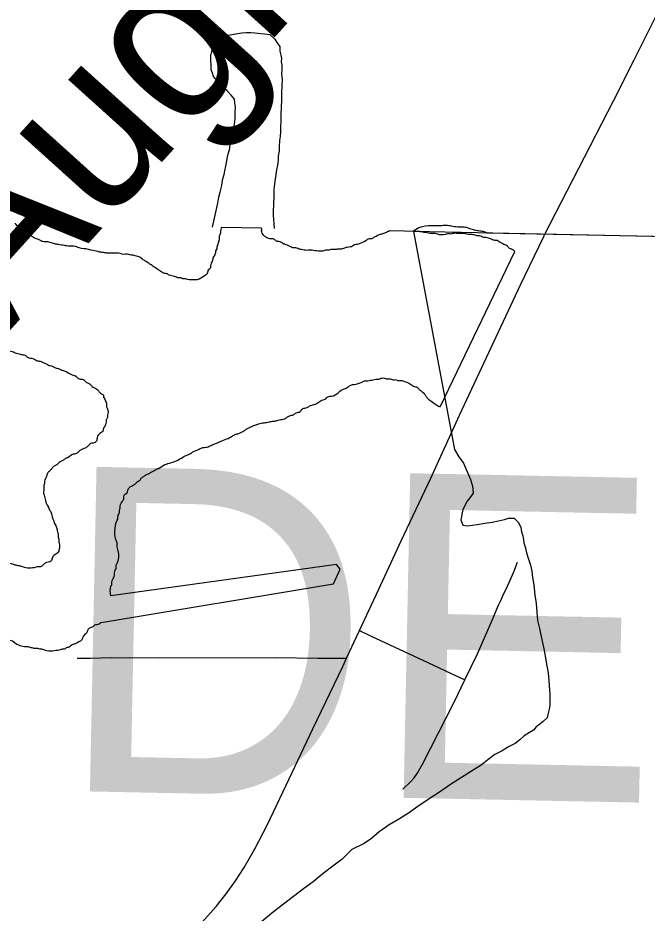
# Model space of a CAD drawing. Extents: x 2.4 to 73.1, y 4.5 to 25.6.
# Drawn here: x 46.8693 to 47.0527, y 20.0954 to 20.3565 of the extents above; entities that cross this region are included whole.
import ezdxf

# ---------------------------------------------------------------- set-up
doc = ezdxf.new("R2010")
doc.units = 0
for name, color, linetype in [('GM_X_County_Text', 7, 'Continuous'), ('GM_X_Major_River', 7, 'Continuous'), ('GM_X_Major_River_Text', 7, 'Continuous'), ('GM_X_Minor_Lake', 7, 'Continuous'), ('GM_X_Minor_River', 7, 'Continuous'), ('GM_X_State_Route', 7, 'Continuous'), ('GM_X_Township_Road', 7, 'Continuous')]:
    doc.layers.add(name, color=color, linetype=linetype)

msp = doc.modelspace()

# ---------------------------------------------------------------- linework, layer by layer
at = {"layer": 'GM_X_Major_River'}
for p, q in [((46.94029, 20.29519), (46.9286, 20.29542)), ((46.98634, 20.29425), (46.97766, 20.29443)), ((47.16629, 20.29043), (46.98465, 20.29429)), ((46.9925, 20.24326), (47.01419, 20.28837)), ((46.96218, 20.19712), (46.89637, 20.18799)), ((46.96329, 20.19576), (46.96218, 20.19712)), ((46.96127, 20.19144), (46.96329, 20.19576)), ((46.89354, 20.18021), (46.96127, 20.19144))]:
    msp.add_line(p, q, dxfattribs=at)
for points in [[(46.92604, 20.29549), (46.92763, 20.30253), (46.92788, 20.30424), (46.92831, 20.30575), (46.92875, 20.30763), (46.92899, 20.30934), (46.92942, 20.31085), (46.92965, 20.31198), (46.92988, 20.3133), (46.9301, 20.31425), (46.93033, 20.31557), (46.93057, 20.31689), (46.93098, 20.31802), (46.93122, 20.31953), (46.93164, 20.32066), (46.93167, 20.32161), (46.9319, 20.32294), (46.93235, 20.32502), (46.93258, 20.32615), (46.93261, 20.32729), (46.93264, 20.32824), (46.93267, 20.32919), (46.93272, 20.33052), (46.93256, 20.33167), (46.93241, 20.33281), (46.93149, 20.33398), (46.93021, 20.33536), (46.92909, 20.33616), (46.92798, 20.33714), (46.92744, 20.33811), (46.92634, 20.33948), (46.92599, 20.34044), (46.92564, 20.34141), (46.92568, 20.34274), (46.92554, 20.34426), (46.92558, 20.34559), (46.92581, 20.34673), (46.92604, 20.34786), (46.92762, 20.34971), (46.92899, 20.35081), (46.93072, 20.35151), (46.93168, 20.35167), (46.9334, 20.35199), (46.93455, 20.35214), (46.93589, 20.35229), (46.93722, 20.35225), (46.93836, 20.35221), (46.94007, 20.35196), (46.94121, 20.35192), (46.94273, 20.35168), (46.9442, 20.3503), (46.94474, 20.34933), (46.94566, 20.34816), (46.94562, 20.34683), (46.94596, 20.34568), (46.94612, 20.34472), (46.94609, 20.34377), (46.94625, 20.34281), (46.94621, 20.34167), (46.94616, 20.34015), (46.94631, 20.33863), (46.94624, 20.33673), (46.94618, 20.33483), (46.94611, 20.33255), (46.94604, 20.33046), (46.94598, 20.32837), (46.94593, 20.32704), (46.9459, 20.32609), (46.94587, 20.32495), (46.94582, 20.32343), (46.94577, 20.32191), (46.94554, 20.32077), (46.94549, 20.31906), (46.94545, 20.31773), (46.94521, 20.31622), (46.94517, 20.31508), (46.94493, 20.31356), (46.9447, 20.31224), (46.94444, 20.31016), (46.94421, 20.30883), (46.94397, 20.30732), (46.94394, 20.30637), (46.94389, 20.30485), (46.94386, 20.3039), (46.94382, 20.30276), (46.94379, 20.30181), (46.94375, 20.30048), (46.9437, 20.29896), (46.94398, 20.29511)], [(46.98465, 20.29429), (46.99653, 20.23064), (46.99786, 20.22855), (46.99918, 20.22664), (47.00127, 20.22188), (47.00183, 20.21998), (47.00202, 20.21789), (47.00107, 20.21656)], [(47.00107, 20.21656), (47.00031, 20.21561), (46.99897, 20.21315), (46.99839, 20.21011), (46.99896, 20.20859), (47.00029, 20.20839), (47.00314, 20.20876), (47.00543, 20.20913), (47.00752, 20.20951), (47.00942, 20.20988), (47.01113, 20.21026), (47.01228, 20.21064), (47.01399, 20.21063), (47.01512, 20.20949), (47.01588, 20.20796), (47.01607, 20.20663), (47.01645, 20.20549), (47.01664, 20.20435), (47.01683, 20.2034), (47.0172, 20.20226), (47.01758, 20.20054), (47.01815, 20.19864), (47.01871, 20.19693), (47.01909, 20.19522), (47.01928, 20.19332), (47.01966, 20.19122), (47.02003, 20.18818), (47.02041, 20.18571), (47.02059, 20.18324), (47.02078, 20.18077), (47.02134, 20.17848), (47.02191, 20.17563), (47.02247, 20.17297), (47.02304, 20.1705), (47.02341, 20.16802), (47.02379, 20.16612), (47.02398, 20.16441), (47.02435, 20.15928), (47.02435, 20.15795), (47.02435, 20.157), (47.02434, 20.15605), (47.02415, 20.15491), (47.02377, 20.15339), (47.02358, 20.15244), (47.02243, 20.1513), (47.02148, 20.15054), (47.02034, 20.14978), (47.01958, 20.14884), (47.01843, 20.14808), (47.01691, 20.14713), (47.01558, 20.146), (47.01424, 20.14486), (47.01234, 20.14392), (47.01044, 20.14278), (47.00835, 20.14165), (47.00625, 20.14013), (47.00435, 20.13862), (47.00206, 20.1371), (46.99864, 20.13502), (46.9954, 20.13294), (46.99216, 20.13067), (46.98893, 20.12859), (46.98588, 20.12651), (46.98321, 20.12462), (46.98055, 20.12291), (46.9775, 20.12121), (46.97465, 20.11913), (46.97236, 20.11724), (46.97027, 20.11572), (46.96665, 20.11402), (46.9638, 20.11118), (46.96113, 20.1091), (46.95828, 20.10701), (46.95542, 20.10455), (46.95256, 20.10247), (46.9438, 20.09584), (46.94038, 20.093)]]:
    msp.add_lwpolyline(points, dxfattribs=at)
for points in [[(46.86931, 20.29586), (46.86875, 20.29626), (46.86857, 20.29663)], [(46.9286, 20.29542), (46.92859, 20.29519), (46.92839, 20.29443), (46.92837, 20.29386), (46.92817, 20.2933), (46.92795, 20.29235), (46.92794, 20.29178), (46.92773, 20.29122), (46.92752, 20.29027), (46.92731, 20.28971), (46.9273, 20.28914), (46.9269, 20.28858), (46.92689, 20.28801), (46.92668, 20.28745), (46.92629, 20.28689), (46.92608, 20.28613), (46.92567, 20.285), (46.92546, 20.28425), (46.92545, 20.28368), (46.92486, 20.28312), (46.92445, 20.28199), (46.92387, 20.28144), (46.92213, 20.28035), (46.92155, 20.28017), (46.92099, 20.28019), (46.91871, 20.28025), (46.91814, 20.28046), (46.91738, 20.28048), (46.91682, 20.28068), (46.91625, 20.2807), (46.91549, 20.28091), (46.91493, 20.28111), (46.91342, 20.28154), (46.91267, 20.28194), (46.91153, 20.28216), (46.91097, 20.28255), (46.91041, 20.28295), (46.9078, 20.28473), (46.9063, 20.28572), (46.90537, 20.28632), (46.90481, 20.28671), (46.90424, 20.28692), (46.90349, 20.28713), (46.90292, 20.28734), (46.90235, 20.28735), (46.9016, 20.28756), (46.8997, 20.28762), (46.89913, 20.28782), (46.89704, 20.28788), (46.89647, 20.28789), (46.89514, 20.28793), (46.89401, 20.28815), (46.89344, 20.28817), (46.89268, 20.28838), (46.8906, 20.28882), (46.88985, 20.28903), (46.8872, 20.28948), (46.88607, 20.28989), (46.88436, 20.28994), (46.88285, 20.29017), (46.88114, 20.29041), (46.88001, 20.29063), (46.87869, 20.29104), (46.87736, 20.29127), (46.8766, 20.29129), (46.87604, 20.2915), (46.87529, 20.2919), (46.87416, 20.29231), (46.8736, 20.29271), (46.87285, 20.29311), (46.87191, 20.2937), (46.87135, 20.2941), (46.87118, 20.29467), (46.87043, 20.29526), (46.86931, 20.29586)], [(46.97766, 20.29443), (46.97646, 20.29387), (46.97589, 20.2937), (46.97493, 20.29334), (46.97435, 20.29317), (46.97377, 20.2928), (46.9732, 20.29263), (46.97242, 20.29208), (46.97166, 20.2921), (46.9707, 20.29156), (46.96878, 20.29066), (46.9682, 20.29049), (46.96744, 20.29032), (46.96686, 20.28995), (46.96533, 20.28962), (46.96418, 20.28927), (46.96322, 20.2891), (46.96265, 20.28912), (46.9617, 20.28895), (46.96056, 20.28899), (46.95998, 20.28881), (46.95922, 20.28883), (46.95865, 20.28866), (46.95504, 20.28876), (46.95428, 20.28878), (46.95276, 20.28882), (46.95201, 20.28903), (46.95144, 20.28905), (46.95031, 20.28946), (46.94974, 20.28947), (46.94861, 20.28988), (46.94786, 20.29028), (46.9471, 20.2905), (46.94654, 20.2907), (46.94598, 20.2911), (46.94541, 20.2913), (46.94484, 20.29132), (46.9441, 20.29191), (46.94334, 20.29212), (46.94277, 20.29214), (46.94164, 20.29255), (46.9409, 20.29314), (46.94036, 20.29448), (46.94038, 20.29505), (46.94029, 20.29519)], [(47.01419, 20.28837), (47.01321, 20.28906), (47.01265, 20.28927), (47.01209, 20.28985), (47.01153, 20.29025), (47.01097, 20.29045), (47.01041, 20.29085), (47.00984, 20.29105), (47.00928, 20.29145), (47.00872, 20.29165), (47.00815, 20.29167), (47.00758, 20.29188), (47.00645, 20.29229), (47.0057, 20.2925), (47.00513, 20.29251), (47.004, 20.29293), (47.00343, 20.29294), (47.00267, 20.29315), (47.00135, 20.29338), (47.00059, 20.2934), (46.99983, 20.29361), (46.99718, 20.29368), (46.99642, 20.2937), (46.99584, 20.29353), (46.99451, 20.29357), (46.99394, 20.29339), (46.99166, 20.29345), (46.9909, 20.29366), (46.989, 20.29372), (46.98844, 20.29392), (46.98768, 20.29394), (46.98711, 20.29415), (46.98654, 20.29417), (46.98634, 20.29425)], [(46.78115, 20.26045), (46.78208, 20.25986), (46.78264, 20.25927), (46.7832, 20.25887), (46.78414, 20.25847), (46.7847, 20.25807), (46.78526, 20.25787), (46.7862, 20.25727), (46.78714, 20.25687), (46.78789, 20.25665), (46.78864, 20.25606), (46.78958, 20.25585), (46.79033, 20.25545), (46.79184, 20.25502), (46.79259, 20.25462), (46.79316, 20.25442), (46.79372, 20.25421), (46.79429, 20.25401), (46.79617, 20.2532), (46.79673, 20.2528), (46.79786, 20.25239), (46.79842, 20.25199), (46.79993, 20.25157), (46.80086, 20.25098), (46.80181, 20.25076), (46.80256, 20.25036), (46.80407, 20.24994), (46.80463, 20.24973), (46.80633, 20.24911), (46.80784, 20.24869), (46.80917, 20.24866), (46.80992, 20.24845), (46.81277, 20.24837), (46.81334, 20.24854), (46.81411, 20.24871), (46.81487, 20.24888), (46.81621, 20.24922), (46.81698, 20.24939), (46.81775, 20.24975), (46.8187, 20.24991), (46.81967, 20.25065), (46.82063, 20.25081), (46.82121, 20.25118), (46.82216, 20.25153), (46.82313, 20.25227), (46.82409, 20.25262), (46.82467, 20.25298), (46.82564, 20.25372), (46.82679, 20.25407), (46.82737, 20.25443), (46.82834, 20.25497), (46.82911, 20.25552), (46.83084, 20.25624), (46.83161, 20.25678), (46.83296, 20.25751), (46.83317, 20.25826), (46.83451, 20.25861), (46.83759, 20.26004), (46.83816, 20.26003), (46.84046, 20.26073), (46.84142, 20.26108), (46.84275, 20.26123), (46.84352, 20.2614), (46.84543, 20.26173), (46.84619, 20.26171), (46.84733, 20.26187), (46.84867, 20.26202), (46.84981, 20.26218), (46.85418, 20.26206), (46.85512, 20.26184), (46.85588, 20.26163), (46.85682, 20.26142), (46.85777, 20.26139), (46.85853, 20.26118), (46.85947, 20.26096), (46.86174, 20.26033), (46.86363, 20.2599), (46.8642, 20.25988), (46.86609, 20.25945), (46.86685, 20.25943), (46.8676, 20.25922), (46.86817, 20.25901), (46.86892, 20.2588), (46.86968, 20.25859), (46.87024, 20.25839), (46.87138, 20.25817), (46.87212, 20.25757), (46.87382, 20.25715), (46.87495, 20.25655), (46.87608, 20.25632), (46.87683, 20.25593), (46.8774, 20.25572), (46.87815, 20.25532), (46.87871, 20.25511), (46.87947, 20.2549), (46.88022, 20.2545), (46.88116, 20.25428)], [(46.88116, 20.25428), (46.88248, 20.25368), (46.8836, 20.25327), (46.8851, 20.25246), (46.88586, 20.25225), (46.88716, 20.25127), (46.8883, 20.25105), (46.88905, 20.25046), (46.8896, 20.25006), (46.89017, 20.24985), (46.89073, 20.24927), (46.89128, 20.24887), (46.89203, 20.24847), (46.89259, 20.24808), (46.89314, 20.2473), (46.89371, 20.24691), (46.89426, 20.24651), (46.89425, 20.24594), (46.89462, 20.24536), (46.89479, 20.24479), (46.89516, 20.24421), (46.89514, 20.24363), (46.89531, 20.24268), (46.89566, 20.24153), (46.89545, 20.24078), (46.89543, 20.24002), (46.89503, 20.23927), (46.89501, 20.2387), (46.8948, 20.23794), (46.8946, 20.23738), (46.89421, 20.23682), (46.89419, 20.23625), (46.8938, 20.23569), (46.89322, 20.23532), (46.89243, 20.2342), (46.89221, 20.23307), (46.89124, 20.23253), (46.89048, 20.23236), (46.8897, 20.23162), (46.88892, 20.23107), (46.88739, 20.23035), (46.88661, 20.22961), (46.88546, 20.22926), (46.88391, 20.22835), (46.88314, 20.228), (46.88237, 20.22745), (46.8816, 20.22709), (46.88062, 20.22616), (46.87986, 20.2258), (46.87927, 20.22525), (46.87868, 20.22451), (46.8781, 20.22395), (46.87769, 20.22301), (46.87708, 20.22132), (46.87706, 20.22075), (46.87686, 20.22018), (46.87684, 20.21942), (46.87682, 20.21866), (46.8768, 20.2179), (46.87698, 20.21733), (46.87732, 20.2158), (46.87749, 20.21522), (46.87785, 20.21445), (46.87822, 20.21387), (46.87839, 20.2133), (46.87876, 20.21272), (46.87946, 20.21042), (46.87982, 20.20965), (46.87999, 20.20907), (46.88036, 20.20849), (46.88071, 20.20734), (46.88088, 20.20657), (46.88105, 20.20562), (46.88103, 20.20505), (46.88121, 20.20447), (46.88119, 20.20391), (46.88137, 20.20333), (46.88132, 20.20162), (46.88091, 20.20049), (46.88033, 20.20013), (46.87936, 20.1992), (46.87895, 20.19807), (46.87723, 20.19755), (46.87664, 20.197), (46.87587, 20.19645), (46.8753, 20.19646), (46.87453, 20.19629), (46.87073, 20.1964), (46.87017, 20.1966), (46.86922, 20.19682), (46.86828, 20.19703), (46.86771, 20.19724), (46.86696, 20.19745), (46.86639, 20.19766), (46.86583, 20.19805), (46.86489, 20.19827), (46.86358, 20.19907)], [(46.90601, 20.2228), (46.90678, 20.22335), (46.90736, 20.22353), (46.90813, 20.22408), (46.9089, 20.22444), (46.90948, 20.2248), (46.91025, 20.22516), (46.91218, 20.22625), (46.9139, 20.22677), (46.91737, 20.22839), (46.91872, 20.22911), (46.91987, 20.22965), (46.92065, 20.2302), (46.92122, 20.23037), (46.92218, 20.23073), (46.92276, 20.23109), (46.92371, 20.23125), (46.92505, 20.2316), (46.92621, 20.23214), (46.92717, 20.23249), (46.92832, 20.23303), (46.93024, 20.23374), (46.93159, 20.23446), (46.93255, 20.235), (46.9337, 20.23535), (46.9366, 20.23698), (46.93775, 20.23752), (46.93871, 20.23788), (46.93986, 20.23822), (46.94063, 20.23839), (46.94177, 20.23855), (46.94253, 20.23872), (46.94349, 20.23889), (46.94463, 20.23904), (46.94521, 20.23922), (46.94597, 20.23939), (46.94731, 20.23973), (46.94809, 20.24028), (46.94905, 20.24063), (46.94962, 20.24081), (46.9504, 20.24136), (46.95155, 20.24171), (46.95214, 20.24245), (46.95328, 20.2428), (46.95463, 20.24352), (46.95597, 20.24387), (46.95713, 20.24459), (46.95829, 20.24513), (46.95886, 20.24531), (46.95964, 20.24605), (46.96079, 20.2462), (46.96271, 20.24729), (46.96445, 20.24839), (46.96503, 20.24856), (46.96561, 20.24892), (46.96638, 20.24947), (46.96734, 20.24964), (46.96964, 20.25033), (46.9706, 20.25069), (46.97135, 20.25067), (46.97212, 20.25084), (46.97289, 20.25101), (46.97365, 20.25117), (46.97422, 20.25116), (46.97537, 20.25151), (46.97613, 20.25149), (46.97669, 20.25128), (46.97783, 20.25125), (46.9784, 20.25104), (46.97954, 20.25101), (46.9801, 20.25081), (46.98124, 20.25078), (46.98181, 20.25057), (46.9835, 20.24995), (46.98462, 20.24916), (46.98575, 20.24875), (46.98631, 20.24816), (46.98687, 20.24777), (46.98798, 20.2466), (46.98853, 20.24582), (46.98908, 20.24524), (46.98964, 20.24484), (46.99132, 20.24366), (46.99245, 20.24324), (46.9925, 20.24326)], [(46.89637, 20.18799), (46.89644, 20.19075), (46.89664, 20.19131), (46.89666, 20.19188), (46.89748, 20.19414), (46.89749, 20.19471), (46.8977, 20.19547), (46.8979, 20.19603), (46.89792, 20.1966), (46.89833, 20.19773), (46.89843, 20.20153), (46.89826, 20.2023), (46.89828, 20.20305), (46.8981, 20.20363), (46.89827, 20.21009), (46.89847, 20.21065), (46.89849, 20.21122), (46.8989, 20.21235), (46.89891, 20.21292), (46.89912, 20.21368), (46.89914, 20.21425), (46.89993, 20.21575), (46.90014, 20.21631), (46.90015, 20.21688), (46.90055, 20.21763), (46.90113, 20.218), (46.90134, 20.21875), (46.90194, 20.21968), (46.9029, 20.22023), (46.90368, 20.22078), (46.90426, 20.22133), (46.90484, 20.2217), (46.90543, 20.22244), (46.90601, 20.2228)], [(46.88709, 20.17466), (46.88805, 20.1752), (46.88826, 20.17577), (46.88905, 20.17688), (46.88964, 20.17763), (46.89004, 20.17857), (46.891, 20.17892), (46.89177, 20.17947), (46.89235, 20.17964), (46.8935, 20.18018), (46.89354, 20.18021)], [(46.81449, 20.16049), (46.81445, 20.15878), (46.81497, 20.15705), (46.81553, 20.15647), (46.81628, 20.15607), (46.81684, 20.15567), (46.81777, 20.15489), (46.81833, 20.15449), (46.81888, 20.1539), (46.82, 20.15311), (46.82057, 20.15272), (46.82113, 20.15251), (46.82169, 20.15212), (46.82283, 20.15209), (46.82339, 20.15188), (46.82454, 20.15223), (46.82494, 20.15279), (46.82551, 20.15296), (46.8261, 20.15352), (46.82726, 20.15425), (46.82824, 20.15555), (46.8292, 20.1559), (46.8298, 20.15684), (46.83058, 20.15796), (46.83116, 20.15813), (46.83155, 20.15869), (46.83157, 20.15926), (46.83214, 20.15943), (46.83254, 20.15999), (46.83275, 20.16094), (46.83391, 20.16148), (46.83412, 20.16223), (46.83529, 20.16334), (46.83625, 20.16388), (46.83683, 20.16425), (46.83703, 20.16481), (46.83762, 20.16537), (46.83877, 20.16591), (46.83955, 20.16645), (46.83975, 20.16702), (46.84032, 20.167), (46.8409, 20.16737), (46.84149, 20.16792), (46.84226, 20.16847), (46.84284, 20.16884), (46.84305, 20.1694), (46.8444, 20.17031), (46.84498, 20.17068), (46.84556, 20.17123), (46.84653, 20.17197), (46.84711, 20.17233), (46.84789, 20.17307), (46.84847, 20.17343), (46.84906, 20.17399), (46.84983, 20.17435), (46.85059, 20.17452), (46.85213, 20.17524), (46.85328, 20.17558), (46.85404, 20.17575), (46.85519, 20.1761), (46.85596, 20.17627), (46.85711, 20.17662), (46.85768, 20.17679), (46.85825, 20.17678), (46.85883, 20.17695), (46.8594, 20.17694), (46.85997, 20.17711), (46.86054, 20.1771), (46.86112, 20.17727), (46.86169, 20.17725), (46.86282, 20.17684), (46.86357, 20.17644), (46.86582, 20.17562), (46.86638, 20.17522), (46.86695, 20.17502), (46.8677, 20.17481), (46.86826, 20.17441), (46.87165, 20.17318), (46.87222, 20.17316), (46.87279, 20.17296), (46.87336, 20.17294), (46.87392, 20.17274), (46.87449, 20.17272), (46.87506, 20.17271), (46.87563, 20.1725), (46.8762, 20.17248), (46.87676, 20.17228), (46.88094, 20.17216), (46.88171, 20.17233), (46.88228, 20.17251), (46.88285, 20.17249), (46.88343, 20.17286), (46.88401, 20.17303), (46.88516, 20.17376), (46.88574, 20.17393), (46.88651, 20.17429), (46.88709, 20.17466)]]:
    msp.add_spline(points, degree=3, dxfattribs=at)
at = {"layer": 'GM_X_Minor_Lake'}
msp.add_lwpolyline([(46.92604, 20.29549), (46.92763, 20.30253), (46.92788, 20.30424), (46.92831, 20.30575), (46.92875, 20.30763), (46.92899, 20.30934), (46.92942, 20.31085), (46.92965, 20.31198), (46.92988, 20.3133), (46.9301, 20.31425), (46.93033, 20.31557), (46.93057, 20.31689), (46.93098, 20.31802), (46.93122, 20.31953), (46.93164, 20.32066), (46.93167, 20.32161), (46.9319, 20.32294), (46.93235, 20.32502), (46.93258, 20.32615), (46.93261, 20.32729), (46.93264, 20.32824), (46.93267, 20.32919), (46.93272, 20.33052), (46.93256, 20.33167), (46.93241, 20.33281), (46.93149, 20.33398), (46.93021, 20.33536), (46.92909, 20.33616), (46.92798, 20.33714), (46.92744, 20.33811), (46.92634, 20.33948), (46.92599, 20.34044), (46.92564, 20.34141), (46.92568, 20.34274), (46.92554, 20.34426), (46.92558, 20.34559), (46.92581, 20.34673), (46.92604, 20.34786), (46.92762, 20.34971), (46.92899, 20.35081), (46.93072, 20.35151), (46.93168, 20.35167), (46.9334, 20.35199), (46.93455, 20.35214), (46.93589, 20.35229), (46.93722, 20.35225), (46.93836, 20.35221), (46.94007, 20.35196), (46.94121, 20.35192), (46.94273, 20.35168), (46.9442, 20.3503), (46.94474, 20.34933), (46.94566, 20.34816), (46.94562, 20.34683), (46.94596, 20.34568), (46.94612, 20.34472), (46.94609, 20.34377), (46.94625, 20.34281), (46.94621, 20.34167), (46.94616, 20.34015), (46.94631, 20.33863), (46.94624, 20.33673), (46.94618, 20.33483), (46.94611, 20.33255), (46.94604, 20.33046), (46.94598, 20.32837), (46.94593, 20.32704), (46.9459, 20.32609), (46.94587, 20.32495), (46.94582, 20.32343), (46.94577, 20.32191), (46.94554, 20.32077), (46.94549, 20.31906), (46.94545, 20.31773), (46.94521, 20.31622), (46.94517, 20.31508), (46.94493, 20.31356), (46.9447, 20.31224), (46.94444, 20.31016), (46.94421, 20.30883), (46.94397, 20.30732), (46.94394, 20.30637), (46.94389, 20.30485), (46.94386, 20.3039), (46.94382, 20.30276), (46.94379, 20.30181), (46.94375, 20.30048), (46.9437, 20.29896), (46.94398, 20.29511)], dxfattribs=at)
at = {"layer": 'GM_X_Minor_River'}
msp.add_lwpolyline([(47.00604, 20.29386), (47.07888, 20.29241)], dxfattribs=at)
msp.add_spline([(47.00604, 20.29386), (47.00492, 20.29421), (47.0036, 20.29443), (47.00227, 20.29466), (47.00039, 20.29528), (46.99906, 20.29551), (46.99754, 20.29555), (46.99565, 20.29579), (46.99413, 20.29602), (46.99242, 20.29588), (46.99071, 20.29592), (46.98728, 20.29563), (46.98516, 20.29474), (46.98464, 20.2943)], degree=3, dxfattribs=at)
at = {"layer": 'GM_X_State_Route'}
for points in [[(47.02274, 20.29308), (47.04295, 20.33237), (47.04895, 20.34431), (47.05604, 20.35849), (47.06116, 20.3688), (47.07434, 20.39452), (47.08007, 20.40556), (47.08519, 20.41551), (47.08852, 20.42218), (47.09681, 20.43889), (47.10791, 20.46045), (47.11693, 20.47783), (47.12063, 20.48468), (47.12382, 20.49004), (47.12686, 20.49476), (47.13026, 20.49961), (47.13384, 20.50433), (47.13919, 20.51082), (47.15342, 20.5273)], [(46.92289, 20.09272), (46.92705, 20.09737), (46.92998, 20.10103), (46.93272, 20.10483), (46.93526, 20.10876), (46.9384, 20.11415), (46.94197, 20.12107), (46.94662, 20.13092), (46.95526, 20.14917), (46.96401, 20.16737), (46.96512, 20.16976), (46.96888, 20.17783), (46.97451, 20.18991), (46.98102, 20.20401), (46.98964, 20.22229), (46.99805, 20.24065), (47.01578, 20.27867), (47.02258, 20.29274), (47.02274, 20.29308)]]:
    msp.add_lwpolyline(points, dxfattribs=at)
at = {"layer": 'GM_X_Township_Road'}
for points in [[(46.99959, 20.16347), (47.00328, 20.17108), (47.0076, 20.18108), (47.0088, 20.18388), (47.00943, 20.18523), (47.01003, 20.18664), (47.01068, 20.188), (47.01199, 20.19077), (47.01382, 20.19497), (47.01493, 20.19782)], [(46.96888, 20.17783), (46.9723, 20.17623), (46.98878, 20.16854), (46.99564, 20.16533), (46.99959, 20.16347)], [(46.88656, 20.16977), (46.89034, 20.16982), (46.89646, 20.17), (46.91036, 20.16994), (46.94435, 20.16997), (46.95671, 20.16982), (46.96246, 20.16978), (46.96512, 20.16976)], [(46.98149, 20.13158), (46.98378, 20.13371), (46.98479, 20.1349), (46.98568, 20.13618), (46.98724, 20.13888), (46.99646, 20.15701), (46.99959, 20.16347)]]:
    msp.add_lwpolyline(points, dxfattribs=at)

# ---------------------------------------------------------------- texts
at = {"layer": 'GM_X_County_Text'}
msp.add_text('DEFIANCE COUNTY', height=0.094697, rotation=358.8365, dxfattribs=at).set_placement((46.87992, 20.13113))
at = {"layer": 'GM_X_Major_River_Text'}
msp.add_text('Auglaize', height=0.047371, rotation=47.9285, dxfattribs=at).set_placement((46.86574, 20.26401))

doc.saveas('drawing.dxf')
